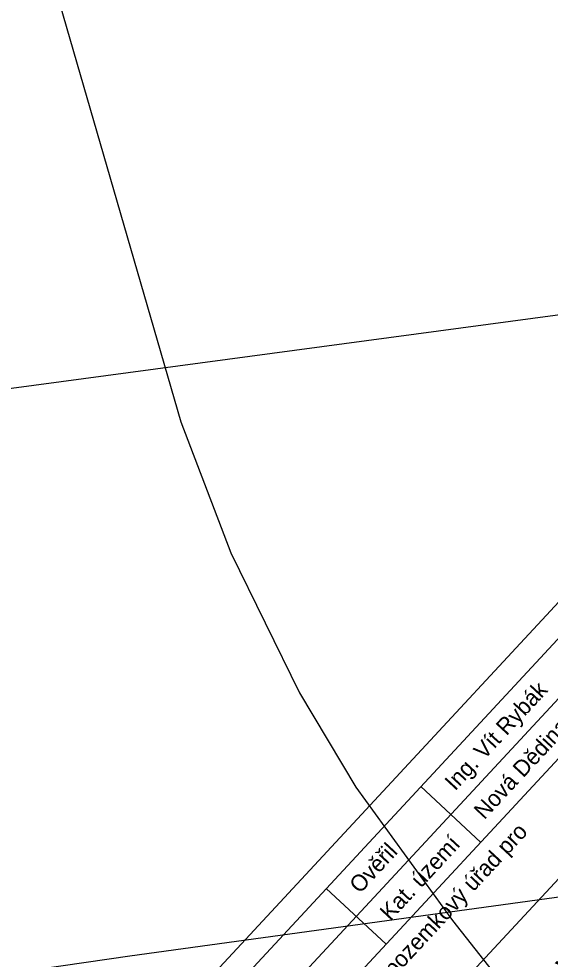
# Model space of a CAD drawing. Extents: x -555887 to -552101, y -1100251 to -1096546.
# Drawn here: x -554722.4 to -554657.5, y -1097905.5 to -1097790.6 of the extents above; entities that cross this region are included whole.
import ezdxf

# ---------------------------------------------------------------- set-up
doc = ezdxf.new("R2010")
doc.units = 0
for name, color, linetype in [('ram_VC1', 7, 'Continuous'), ('vrstevnice', 7, 'Continuous'), ('ZSST', 7, 'Continuous')]:
    doc.layers.add(name, color=color, linetype=linetype)

msp = doc.modelspace()

# ---------------------------------------------------------------- linework, layer by layer
at = {"layer": 'ram_VC1'}
for p, q in [((-554711.03, -1097954.49), (-554588.57, -1097822.57)), ((-554722.03, -1097944.28), (-554640.39, -1097856.34)), ((-554718.36, -1097947.69), (-554636.72, -1097859.74)), ((-554673.3, -1097884.45), (-554665.98, -1097891.25)), ((-554684.87, -1097896.91), (-554677.54, -1097903.71))]:
    msp.add_line(p, q, dxfattribs=at)
for points in [[(-554729.93, -1097941.04), (-554603.39, -1097804.72), (-554555.02, -1097849.63), (-554681.56, -1097985.94)], [(-554725.69, -1097940.88), (-554603.23, -1097808.96), (-554559.26, -1097849.78), (-554681.72, -1097981.7)]]:
    msp.add_lwpolyline(points, close=True, dxfattribs=at)
at = {"layer": 'vrstevnice'}
msp.add_lwpolyline([(-554728.54, -1097750.55), (-554702.64, -1097839.86), (-554696.53, -1097855.86), (-554688.1, -1097873), (-554681.22, -1097884.51), (-554669.43, -1097900.8), (-554656.37, -1097917.37), (-554639.52, -1097936.46), (-554621.55, -1097954.16), (-554610.73, -1097962.58), (-554601.47, -1097967.78), (-554596.41, -1097969.74)], dxfattribs=at)
at = {"layer": 'ZSST'}
for points in [[(-554505.93, -1097806.32), (-554543.03, -1097811.08), (-554650.78, -1097826.03), (-554723.33, -1097835.78), (-554807.71, -1097846.22), (-554806.05, -1097879.47), (-554803.89, -1097918.88)], [(-554497.59, -1097941.5), (-554520.47, -1097944.93), (-554557.78, -1097950.16), (-554602.62, -1097956.4), (-554663.96, -1097964.96), (-554708.67, -1097971.12), (-554765.17, -1097979.07), (-554796.7, -1097983.42), (-554800.39, -1097971.34), (-554802.39, -1097951.48), (-554803.89, -1097918.88), (-554708.84, -1097905.11), (-554603.64, -1097890.67), (-554523.38, -1097881.55), (-554502.11, -1097879.28)]]:
    msp.add_lwpolyline(points, dxfattribs=at)

# ---------------------------------------------------------------- texts
at = {"layer": 'ram_VC1'}
for s, height, p in [('Komplexní pozemkové úpravy v  k.ú. Nová Dědina u Uničova', 3, (-554692.56, -1097947.81)), ('Nová Dědina u Uničova', 2, (-554665.53, -1097888.57)), ('Ing. Vít Rybák', 2, (-554669.09, -1097885.06)), ('Státní pozemkový úřad, Krajský pozemkový úřad pro', 2, (-554702.68, -1097935.94)), ('Kat. území', 2, (-554677.02, -1097900.95)), ('Ověřil', 2, (-554680.75, -1097897.62)), ('Dokumentace technického řešení', 4, (-554684.23, -1097954.27))]:
    msp.add_text(s, height=height, rotation=47.1291, dxfattribs=at).set_placement(p)

doc.saveas('drawing.dxf')
